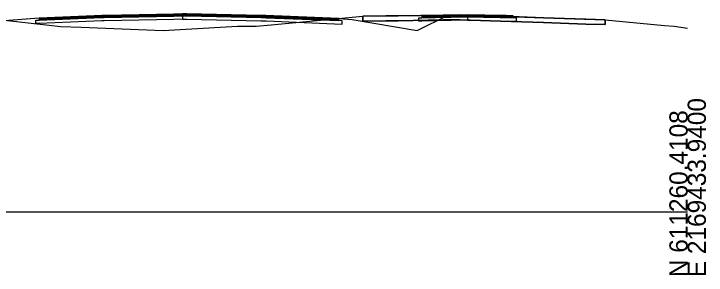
# Model space of a CAD drawing. Extents: x -26 to 1303, y -3010 to 12038.
# Drawn here: x 1196.7 to 1302.8, y 5490.3 to 5530.4 of the extents above; entities that cross this region are included whole.
import ezdxf

# ---------------------------------------------------------------- set-up
doc = ezdxf.new("R2010")
doc.units = 0
for name, color, linetype in [('RD_GPK_XS_Cell', 7, 'Continuous'), ('RD_XS_Base', 7, 'Continuous'), ('RD_XS_ExGround', 7, 'Continuous'), ('RD_XS_ExPaveRet', 7, 'Continuous'), ('RD_XS_Greenside', 7, 'Continuous'), ('RD_XS_Pave', 7, 'Continuous'), ('RD_XS_PaveOvlay_CP', 7, 'Continuous'), ('RD_XS_TieSlope', 7, 'Continuous')]:
    doc.layers.add(name, color=color, linetype=linetype)

msp = doc.modelspace()

# ---------------------------------------------------------------- linework, layer by layer
at = {"layer": 'RD_GPK_XS_Cell'}
msp.add_line((1150, 5500), (1300, 5500), dxfattribs=at)
at = {"layer": 'RD_XS_Base'}
for p, q in [((1200.53, 5529.44), (1210.16, 5529.83)), ((1210.16, 5529.83), (1210.53, 5529.84)), ((1210.53, 5529.84), (1221.22, 5530.05)), ((1221.22, 5530.05), (1222.53, 5530.08)), ((1222.53, 5530.23), (1222.53, 5530.24)), ((1222.53, 5530.24), (1222.53, 5530.2)), ((1222.53, 5530.08), (1222.53, 5530.23)), ((1222.53, 5530.2), (1222.53, 5529.58)), ((1222.53, 5530.08), (1222.53, 5530.05)), ((1222.53, 5530.08), (1222.53, 5530.08)), ((1223.21, 5530.07), (1222.53, 5530.08)), ((1222.53, 5530.08), (1222.53, 5530.08)), ((1222.53, 5530.05), (1222.53, 5529.58)), ((1234.53, 5529.84), (1223.21, 5530.07)), ((1235.32, 5529.81), (1234.53, 5529.84)), ((1246.53, 5529.36), (1235.32, 5529.81)), ((1258.76, 5529.77), (1259.26, 5529.78)), ((1258.76, 5529.27), (1258.76, 5529.77)), ((1259.26, 5529.78), (1261.26, 5529.82)), ((1261.26, 5529.82), (1266.26, 5529.92)), ((1266.26, 5529.99), (1266.26, 5530.08)), ((1266.26, 5530.08), (1266.26, 5529.73)), ((1266.26, 5529.92), (1266.26, 5529.99)), ((1268.89, 5529.87), (1266.26, 5529.92)), ((1266.26, 5529.92), (1266.26, 5529.42)), ((1266.26, 5529.73), (1266.26, 5529.42)), ((1271.26, 5529.82), (1268.89, 5529.87)), ((1272.19, 5529.8), (1271.26, 5529.82)), ((1273.26, 5529.78), (1272.19, 5529.8)), ((1273.49, 5529.77), (1273.26, 5529.78)), ((1273.76, 5529.77), (1273.49, 5529.77)), ((1273.76, 5529.5), (1273.76, 5529.77)), ((1200.03, 5529.42), (1200.52, 5529.44)), ((1200.03, 5529.41), (1200.03, 5529.42)), ((1200.03, 5528.92), (1200.03, 5529.41)), ((1200.52, 5528.94), (1200.03, 5528.92)), ((1200.52, 5529.44), (1200.53, 5529.44)), ((1200.53, 5528.94), (1200.52, 5528.94)), ((1210.16, 5529.33), (1200.53, 5528.94)), ((1210.53, 5529.34), (1210.16, 5529.33)), ((1221.22, 5529.55), (1210.53, 5529.34)), ((1222.53, 5529.58), (1221.22, 5529.55)), ((1222.53, 5529.58), (1223.21, 5529.57)), ((1223.21, 5529.57), (1234.53, 5529.34)), ((1234.53, 5529.34), (1235.36, 5529.31)), ((1235.36, 5529.31), (1247.03, 5528.84)), ((1246.57, 5529.36), (1246.53, 5529.36)), ((1247.03, 5529.34), (1246.57, 5529.36)), ((1247.03, 5529.3), (1247.03, 5529.34)), ((1247.03, 5528.84), (1247.03, 5529.3)), ((1259.26, 5529.28), (1258.76, 5529.27)), ((1261.26, 5529.32), (1259.26, 5529.28)), ((1266.26, 5529.42), (1261.26, 5529.32)), ((1266.26, 5529.42), (1268.89, 5529.37)), ((1268.89, 5529.37), (1271.26, 5529.32)), ((1271.26, 5529.32), (1272.42, 5529.3)), ((1272.42, 5529.3), (1273.76, 5529.27)), ((1273.76, 5529.27), (1273.76, 5529.5))]:
    msp.add_line(p, q, dxfattribs=at)
at = {"layer": 'RD_XS_ExGround'}
msp.add_lwpolyline([(1194.76, 5529.5), (1202.06, 5528.67), (1203.88, 5528.48), (1206.99, 5528.34), (1219.56, 5527.82), (1221.32, 5527.93), (1230.98, 5528.49), (1232.59, 5528.49), (1233.81, 5528.5), (1236.12, 5528.73), (1250.18, 5530.02), (1255.61, 5530.1), (1265.07, 5530.25), (1277.87, 5529.8), (1287.33, 5529.49), (1296.43, 5528.62), (1297.94, 5528.5), (1300, 5528.18)], dxfattribs=at)
at = {"layer": 'RD_XS_ExPaveRet'}
for p, q in [((1272.95, 5529.98), (1265.07, 5530.25)), ((1287.33, 5529.49), (1284.4, 5529.59))]:
    msp.add_line(p, q, dxfattribs=at)
for points in [[(1287.33, 5529.49), (1287.33, 5529.03), (1287.33, 5528.74), (1287.33, 5528.74), (1284.4, 5528.84), (1277.87, 5529.05), (1272.95, 5529.23), (1265.07, 5529.5), (1262.51, 5529.46), (1255.61, 5529.35), (1253.7, 5529.32), (1250.18, 5529.27), (1250.18, 5529.48), (1250.18, 5530.02), (1253.7, 5530.07), (1255.61, 5530.1), (1262.51, 5530.21), (1265.07, 5530.25), (1272.95, 5529.98), (1277.87, 5529.8), (1284.4, 5529.59), (1287.33, 5529.49), (1287.33, 5529.49)], [(1255.61, 5530.1), (1253.7, 5530.07), (1250.18, 5530.02)], [(1250.18, 5530.02), (1250.18, 5529.48), (1250.18, 5529.27), (1253.7, 5529.32), (1255.61, 5529.35), (1262.51, 5529.46), (1265.07, 5529.5), (1272.95, 5529.23), (1277.87, 5529.05), (1284.4, 5528.84), (1287.33, 5528.74), (1287.33, 5529.03), (1287.33, 5529.49)], [(1265.07, 5530.25), (1262.51, 5530.21), (1255.61, 5530.1)], [(1284.4, 5529.59), (1277.87, 5529.8), (1272.95, 5529.98)]]:
    msp.add_lwpolyline(points, dxfattribs=at)
at = {"layer": 'RD_XS_Greenside'}
for p, q in [((1258.53, 5527.85), (1263.27, 5530.22)), ((1248.53, 5529.52), (1258.53, 5527.85))]:
    msp.add_line(p, q, dxfattribs=at)
at = {"layer": 'RD_XS_Pave'}
for p, q in [((1210.16, 5530.14), (1200.53, 5529.76)), ((1210.16, 5529.99), (1200.53, 5529.6)), ((1200.53, 5529.6), (1210.16, 5529.99)), ((1200.53, 5529.44), (1210.16, 5529.83)), ((1200.53, 5529.76), (1200.53, 5529.75)), ((1200.53, 5529.75), (1200.53, 5529.6)), ((1210.53, 5530.16), (1210.16, 5530.14)), ((1210.53, 5530), (1210.16, 5529.99)), ((1210.16, 5529.99), (1210.53, 5530)), ((1210.16, 5529.83), (1210.53, 5529.84)), ((1221.22, 5530.37), (1210.53, 5530.16)), ((1221.22, 5530.21), (1210.53, 5530)), ((1210.53, 5530), (1221.22, 5530.21)), ((1210.53, 5529.84), (1221.22, 5530.05)), ((1222.53, 5530.4), (1221.22, 5530.37)), ((1222.53, 5530.24), (1221.22, 5530.21)), ((1221.22, 5530.21), (1222.53, 5530.24)), ((1221.22, 5530.05), (1222.53, 5530.08)), ((1223.21, 5530.39), (1222.53, 5530.4)), ((1222.53, 5530.23), (1222.53, 5530.24)), ((1222.53, 5530.24), (1223.21, 5530.23)), ((1223.21, 5530.23), (1222.53, 5530.24)), ((1222.53, 5530.24), (1222.53, 5530.24)), ((1222.53, 5530.24), (1222.53, 5530.24)), ((1222.53, 5530.24), (1222.53, 5530.23)), ((1222.53, 5530.08), (1222.53, 5530.23)), ((1222.53, 5530.23), (1222.53, 5530.08)), ((1222.53, 5530.08), (1222.53, 5530.08)), ((1222.53, 5530.08), (1222.53, 5530.08)), ((1222.53, 5530.08), (1223.21, 5530.07)), ((1234.53, 5530.16), (1223.21, 5530.39)), ((1223.21, 5530.23), (1234.53, 5530)), ((1234.53, 5530), (1223.21, 5530.23)), ((1223.21, 5530.07), (1234.53, 5529.84)), ((1235.32, 5530.13), (1234.53, 5530.16)), ((1234.53, 5530), (1235.32, 5529.97)), ((1235.32, 5529.97), (1234.53, 5530)), ((1234.53, 5529.84), (1235.32, 5529.81)), ((1246.53, 5529.68), (1235.32, 5530.13)), ((1235.32, 5529.97), (1246.53, 5529.52)), ((1246.53, 5529.52), (1235.32, 5529.97)), ((1235.32, 5529.81), (1246.53, 5529.36)), ((1246.53, 5529.67), (1246.53, 5529.68)), ((1260.25, 5530.12), (1259.26, 5530.1)), ((1259.26, 5530.1), (1259.26, 5530.02)), ((1259.26, 5530.02), (1259.26, 5529.94)), ((1261.26, 5529.98), (1259.26, 5529.94)), ((1259.26, 5529.94), (1260.27, 5529.96)), ((1259.26, 5529.94), (1259.26, 5529.78)), ((1259.26, 5529.78), (1261.26, 5529.82)), ((1261.26, 5530.14), (1260.25, 5530.12)), ((1260.27, 5529.96), (1261.26, 5529.98)), ((1263.69, 5530.19), (1261.26, 5530.14)), ((1266.26, 5530.08), (1261.26, 5529.98)), ((1261.26, 5529.98), (1263.69, 5530.03)), ((1261.26, 5529.82), (1266.26, 5529.92)), ((1266.26, 5530.24), (1263.69, 5530.19)), ((1263.69, 5530.03), (1266.26, 5530.08)), ((1268.89, 5530.18), (1266.26, 5530.24)), ((1266.26, 5530.08), (1268.89, 5530.02)), ((1271.26, 5529.98), (1266.26, 5530.08)), ((1266.26, 5530.08), (1266.26, 5529.92)), ((1266.26, 5529.92), (1266.26, 5530.08)), ((1266.26, 5529.92), (1271.26, 5529.82)), ((1271.26, 5530.14), (1268.89, 5530.18)), ((1268.89, 5530.02), (1271.26, 5529.98)), ((1272.19, 5530.12), (1271.26, 5530.14)), ((1271.26, 5529.98), (1272.33, 5529.96)), ((1273.26, 5529.94), (1271.26, 5529.98)), ((1271.26, 5529.82), (1273.26, 5529.78)), ((1273.26, 5530.1), (1272.19, 5530.12)), ((1272.33, 5529.96), (1273.26, 5529.94)), ((1273.26, 5530.01), (1273.26, 5530.1)), ((1273.26, 5529.94), (1273.26, 5530.01)), ((1273.26, 5529.78), (1273.26, 5529.94)), ((1200.53, 5529.6), (1200.53, 5529.59)), ((1200.53, 5529.59), (1200.53, 5529.44)), ((1246.53, 5529.52), (1246.53, 5529.67)), ((1246.53, 5529.51), (1246.53, 5529.52)), ((1246.53, 5529.36), (1246.53, 5529.51))]:
    msp.add_line(p, q, dxfattribs=at)
at = {"layer": 'RD_XS_PaveOvlay_CP'}
for p, q in [((1210.16, 5530.14), (1200.53, 5529.76)), ((1210.53, 5530.16), (1210.16, 5530.14)), ((1221.22, 5530.37), (1210.53, 5530.16)), ((1222.53, 5530.4), (1221.22, 5530.37)), ((1223.21, 5530.39), (1222.53, 5530.4)), ((1234.53, 5530.16), (1223.21, 5530.39)), ((1235.32, 5530.13), (1234.53, 5530.16)), ((1246.53, 5529.68), (1235.32, 5530.13)), ((1259.26, 5530.1), (1261.26, 5530.14)), ((1261.26, 5530.14), (1266.26, 5530.24)), ((1266.26, 5530.24), (1271.26, 5530.14)), ((1271.26, 5530.14), (1273.26, 5530.1))]:
    msp.add_line(p, q, dxfattribs=at)
at = {"layer": 'RD_XS_TieSlope'}
for p, q in [((1200.53, 5529.76), (1194.53, 5529.28)), ((1246.53, 5529.68), (1248.53, 5529.52))]:
    msp.add_line(p, q, dxfattribs=at)

# ---------------------------------------------------------------- texts
at = {"layer": 'RD_GPK_XS_Cell'}
for s, p in [('E 2169433.9400', (1302.8, 5490)), ('N 611260.4108', (1300, 5490))]:
    msp.add_text(s, height=2.8, rotation=90, dxfattribs=at).set_placement(p)

doc.saveas('drawing.dxf')
